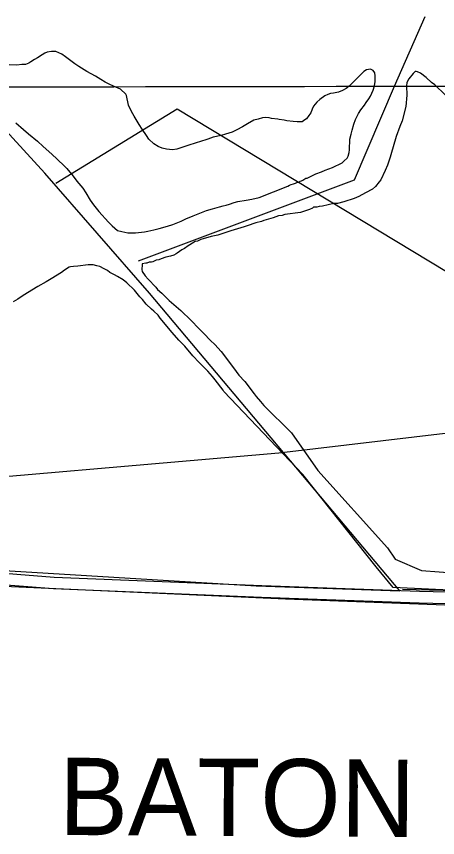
# Model space of a CAD drawing. Extents: x 3329297 to 3367176, y 649250 to 674653.
# Drawn here: x 3351481 to 3352570, y 664845 to 666968 of the extents above; entities that cross this region are included whole.
import ezdxf

# ---------------------------------------------------------------- set-up
doc = ezdxf.new("R2010")
doc.units = 0
for name, color, linetype in [('V-GRID-MAJR', 7, 'Continuous'), ('V-ROAD-CNTR', 7, 'Continuous'), ('V-SITE-VEGE', 7, 'Continuous'), ('V-TOPO-GNAM-IDEN', 7, 'Continuous'), ('V-TOPO-SHOR', 7, 'Continuous')]:
    doc.layers.add(name, color=color, linetype=linetype)

msp = doc.modelspace()

# ---------------------------------------------------------------- linework, layer by layer
at = {"layer": 'V-GRID-MAJR'}
msp.add_spline([(3333412.313, 666754.8420000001), (3338670.2060000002, 666762.872), (3343928.099, 666771.667), (3349185.99, 666781.226), (3354443.88, 666791.55), (3359701.768, 666802.639), (3364959.654, 666814.493), (3364959.6550000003, 666814.493)], degree=3, dxfattribs=at)
at = {"layer": 'V-ROAD-CNTR'}
for points in [[(3348752.9154566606, 665440.975091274), (3348769.761422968, 665464.3190445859), (3348806.5733493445, 665492.5879880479), (3348862.727237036, 665513.2439467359), (3348953.452055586, 665534.2079048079), (3349333.2522959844, 665595.5837820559), (3349579.630803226, 665590.597792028), (3349681.345599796, 665584.8538035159), (3349995.9139706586, 665579.6088140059), (3350103.133756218, 665576.254820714), (3350388.349185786, 665565.714841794), (3350458.242046, 665566.6868398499), (3350547.539867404, 665573.484826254), (3350707.2535479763, 665592.1687888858), (3350775.5554113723, 665594.5027842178), (3350855.523251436, 665594.150784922), (3351212.954536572, 665547.160878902), (3351578.5238054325, 665518.2819366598), (3352115.4827315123, 665496.539980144), (3352523.094916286, 665481.524010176), (3352987.512987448, 665470.353032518), (3353622.1447181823, 665446.721079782)], [(3348776.972408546, 665423.0451271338), (3348791.517379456, 665443.2010868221), (3348821.2193200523, 665466.0100412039), (3348871.317219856, 665484.4380043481), (3348959.228044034, 665504.7519637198), (3349335.3582917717, 665565.5358421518), (3349578.480805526, 665560.6158519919), (3349680.249601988, 665554.8678634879), (3349995.1939720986, 665549.6168739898), (3350102.1117582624, 665546.272880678), (3350388.0031864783, 665535.7069018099), (3350459.590043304, 665536.702899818), (3350550.42186164, 665543.6168859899), (3350709.5135434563, 665562.2288487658), (3350776.00141048, 665564.5008442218), (3350853.493255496, 665564.1588449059), (3351209.816542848, 665517.3149385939), (3351576.735809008, 665488.329996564), (3352114.3227338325, 665466.5620400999), (3352522.18291811, 665451.538070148), (3352986.594989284, 665440.36709249), (3353621.0287204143, 665416.741139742)]]:
    msp.add_lwpolyline(points, dxfattribs=at)
at = {"layer": 'V-SITE-VEGE'}
for p, q in [((3351535.605, 666860.805), (3351527.609, 666856.4)), ((3351547.055, 666869.1240000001), (3351535.605, 666860.805)), ((3351553.9080000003, 666872.9849999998), (3351547.055, 666869.1240000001)), ((3351560.744, 666875.713), (3351553.9080000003, 666872.9849999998)), ((3351571.5270000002, 666877.247), (3351560.744, 666875.7130000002)), ((3351582.85, 666877.077), (3351571.5270000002, 666877.2469999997)), ((3351598.038, 666870.617), (3351582.85, 666877.077)), ((3351608.125, 666863.6680000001), (3351598.038, 666870.6170000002)), ((3351621.557, 666853.273), (3351608.125, 666863.6680000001)), ((3351482.099, 666842.365), (3351461.719, 666842.6739999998)), ((3351495.136, 666843.301), (3351482.099, 666842.365)), ((3351504.203, 666843.729), (3351495.136, 666843.3010000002)), ((3351512.753, 666847.563), (3351504.203, 666843.729)), ((3351517.892, 666850.313), (3351512.753, 666847.563)), ((3351527.609, 666856.4), (3351517.892, 666850.313)), ((3351632.203, 666845.7499999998), (3351621.557, 666853.2729999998)), ((3351642.287, 666838.806), (3351632.203, 666845.7499999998)), ((3351663.044, 666826.03), (3351642.287, 666838.806)), ((3351685.498, 666813.2319999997), (3351663.044, 666826.03)), ((3352378.75, 666825.93), (3352366.091, 666812.534)), ((3352386.17, 666829.78), (3352378.75, 666825.93)), ((3352396.3850000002, 666831.322), (3352386.17, 666829.78)), ((3352403.136, 666828.389), (3352396.3850000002, 666831.322)), ((3352407.5700000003, 666822.094), (3352403.136, 666828.389)), ((3352408.591, 666814.7170000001), (3352407.5700000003, 666822.094)), ((3352507.063, 666820.5579999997), (3352495.183, 666806.9389999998)), ((3352511.825, 666825.52), (3352507.063, 666820.5579999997)), ((3352514.256, 666825.569), (3352511.825, 666825.52)), ((3352517.928, 666824.429), (3352514.256, 666825.569)), ((3352525.2970000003, 666820.933), (3352517.928, 666824.429)), ((3352540.106, 666810.291), (3352525.2970000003, 666820.9330000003)), ((3351698.964, 666805.1020000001), (3351685.498, 666813.2319999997)), ((3351710.748, 666798.13), (3351698.964, 666805.1020000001)), ((3351721.985, 666792.2959999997), (3351710.748, 666798.1299999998)), ((3352355.163, 666801.372), (3352341.372, 666787.993)), ((3352366.091, 666812.534), (3352355.163, 666801.372)), ((3352407.0640000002, 666788.693), (3352408.366, 666799.998)), ((3352408.366, 666799.998), (3352408.591, 666814.7170000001)), ((3352490.52, 666797.117), (3352489.477, 666788.58)), ((3352495.183, 666806.9389999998), (3352490.52, 666797.117)), ((3352553.752, 666797.196), (3352540.106, 666810.291)), ((3352562.384, 666791.292), (3352553.752, 666797.196)), ((3351738.299, 666785.252), (3351721.985, 666792.296)), ((3351749.543, 666779.985), (3351738.299, 666785.252)), ((3351764.074, 666767.31), (3351749.543, 666779.985)), ((3352323.64, 666776.37), (3352313.957, 666772.555)), ((3352333.35, 666781.886), (3352323.64, 666776.3700000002)), ((3352341.372, 666787.993), (3352333.35, 666781.8859999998)), ((3352396.469, 666762.241), (3352402.929, 666777.435)), ((3352402.929, 666777.435), (3352407.0640000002, 666788.693)), ((3352489.477, 666788.58), (3352489.977, 666764.2710000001)), ((3352589.674, 666765.1), (3352562.384, 666791.292)), ((3351765.145, 666763.327), (3351764.074, 666767.31)), ((3351770.437, 666738.9), (3351765.145, 666763.327)), ((3352265.5330000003, 666752.904), (3352257.502, 666746.232)), ((3352278.6950000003, 666762.331), (3352265.5330000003, 666752.904)), ((3352286.117, 666766.181), (3352278.6950000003, 666762.331)), ((3352292.951, 666768.909), (3352286.117, 666766.1809999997)), ((3352300.328, 666769.929), (3352292.951, 666768.909)), ((3352313.957, 666772.555), (3352300.328, 666769.929)), ((3352385.455, 666745.4230000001), (3352392.396, 666754.942)), ((3352392.396, 666754.942), (3352396.469, 666762.241)), ((3352489.977, 666764.2710000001), (3352488.144, 666735.05)), ((3351778.1040000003, 666721.797), (3351770.437, 666738.9)), ((3352248.847, 666735.6049999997), (3352245.904, 666728.2869999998)), ((3352257.502, 666746.232), (3352248.847, 666735.6049999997)), ((3352371.578, 666726.383), (3352380.825, 666738.6950000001)), ((3352380.825, 666738.6950000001), (3352385.455, 666745.4230000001)), ((3352488.144, 666735.05), (3352477.953, 666698.36)), ((3351785.2830000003, 666709.7980000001), (3351778.1040000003, 666721.797)), ((3351798.552, 666688.6460000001), (3351785.2830000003, 666709.7980000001)), ((3352237.164, 666712.002), (3352230.8000000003, 666703.0380000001)), ((3352241.796, 666718.725), (3352237.164, 666712.002)), ((3352245.904, 666728.2869999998), (3352241.796, 666718.725)), ((3352357.6040000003, 666701.1140000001), (3352365.205, 666716.853)), ((3352365.205, 666716.853), (3352371.578, 666726.383)), ((3351479.264, 666692.925), (3351498.821, 666675.6410000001)), ((3351806.289, 666676.072), (3351798.552, 666688.6460000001)), ((3352078.286, 666690.063), (3352065.148, 666682.334)), ((3352094.85, 666699.439), (3352078.286, 666690.063)), ((3352106.225, 666702.6630000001), (3352094.85, 666699.439)), ((3352117.032, 666705.897), (3352106.225, 666702.6630000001)), ((3352123.833, 666706.359), (3352117.032, 666705.8970000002)), ((3352134.5810000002, 666705.63), (3352123.833, 666706.359)), ((3352140.793, 666704.402), (3352134.5810000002, 666705.63)), ((3352156.616, 666702.466), (3352140.793, 666704.402)), ((3352160.003, 666701.848), (3352156.616, 666702.466)), ((3352172.9960000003, 666699.9509999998), (3352160.003, 666701.848)), ((3352179.764, 666698.1510000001), (3352172.9960000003, 666699.951)), ((3352196.724, 666696.193), (3352179.764, 666698.1510000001)), ((3352206.9020000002, 666695.4720000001), (3352196.724, 666696.193)), ((3352217.6580000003, 666695.31), (3352206.9020000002, 666695.4720000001)), ((3352219.932, 666695.843), (3352217.6580000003, 666695.3100000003)), ((3352226.225, 666700.277), (3352219.932, 666695.843)), ((3352230.8000000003, 666703.0380000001), (3352226.225, 666700.2769999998)), ((3352348.694, 666673.503), (3352353.474, 666689.853)), ((3352353.474, 666689.853), (3352357.6040000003, 666701.1140000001)), ((3352477.953, 666698.36), (3352472.174, 666683.649)), ((3351498.821, 666675.6410000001), (3351512.2430000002, 666664.681)), ((3351816.803, 666660.058), (3351806.289, 666676.072)), ((3352038.901, 666669.145), (3352021.825, 666663.175)), ((3352050.875, 666674.626), (3352038.901, 666669.145)), ((3352065.148, 666682.334), (3352050.875, 666674.626)), ((3352346.2830000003, 666663.915), (3352348.694, 666673.503)), ((3352472.174, 666683.649), (3352462.974, 666657.922)), ((3351512.2430000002, 666664.681), (3351535.171, 666645.6460000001)), ((3351823.449, 666650.332), (3351816.803, 666660.058)), ((3351836.298, 666638.812), (3351823.449, 666650.332)), ((3351975.773, 666650.85), (3351954.148, 666643.8200000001)), ((3351989.435, 666655.7390000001), (3351975.773, 666650.8499999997)), ((3352009.8850000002, 666659.96), (3351989.435, 666655.7390000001)), ((3352021.825, 666663.175), (3352009.8850000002, 666659.96)), ((3352342.267, 666623.207), (3352342.681, 666650.379)), ((3352342.681, 666650.379), (3352346.2830000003, 666663.915)), ((3352462.974, 666657.922), (3352449.361, 666610.218)), ((3351535.171, 666645.6460000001), (3351550.248, 666631.8289999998)), ((3351550.248, 666631.8289999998), (3351572.6, 666612.237)), ((3351846.95, 666631.8549999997), (3351836.298, 666638.812)), ((3351857.639, 666627.1630000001), (3351846.95, 666631.8549999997)), ((3351868.9250000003, 666624.728), (3351857.639, 666627.1630000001)), ((3351884.187, 666622.797), (3351868.9250000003, 666624.728)), ((3351895.541, 666624.89), (3351884.187, 666622.797)), ((3351911.468, 666629.7439999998), (3351895.541, 666624.8899999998)), ((3351921.153, 666633.561), (3351911.468, 666629.7439999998)), ((3351947.8880000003, 666641.649), (3351921.153, 666633.561)), ((3351954.148, 666643.8200000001), (3351947.8880000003, 666641.649)), ((3351572.6, 666612.237), (3351585.99, 666599.011)), ((3352336.27, 666601.215), (3352338.619, 666606.843)), ((3352338.619, 666606.843), (3352341.032, 666616.434)), ((3352341.032, 666616.434), (3352342.267, 666623.207)), ((3352447.055, 666604.09), (3352440.186, 666583.277)), ((3352449.361, 666610.218), (3352447.055, 666604.09)), ((3351585.99, 666599.011), (3351605.528, 666580.596)), ((3352306.536, 666581.849), (3352314.5100000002, 666585.126)), ((3352314.5100000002, 666585.126), (3352323.071, 666589.525)), ((3352323.071, 666589.525), (3352328.242, 666594.5430000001)), ((3352328.242, 666594.5430000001), (3352336.27, 666601.215)), ((3352440.186, 666583.277), (3352434.382, 666569.782)), ((3351605.528, 666580.596), (3351611.102, 666574.849)), ((3351611.102, 666574.849), (3351627.794, 666555.344)), ((3352233.008, 666550.1240000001), (3352254.6920000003, 666561.1190000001)), ((3352254.6920000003, 666561.1190000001), (3352270.065, 666566.549)), ((3352270.065, 666566.549), (3352279.18, 666570.372)), ((3352279.18, 666570.372), (3352298.54, 666577.4400000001)), ((3352298.54, 666577.4400000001), (3352306.536, 666581.849)), ((3352434.382, 666569.782), (3352422.725, 666545.223)), ((3351627.794, 666555.344), (3351637.218, 666542.177)), ((3351637.218, 666542.177), (3351652.228, 666523.8289999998)), ((3352210.194, 666539.144), (3352213.04, 666540.234)), ((3352213.04, 666540.234), (3352214.199, 666541.915)), ((3352214.199, 666541.915), (3352217.613, 666542.997)), ((3352217.613, 666542.997), (3352221.603, 666544.6350000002)), ((3352221.603, 666544.635), (3352229.6040000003, 666549.61)), ((3352229.6040000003, 666549.61), (3352233.008, 666550.1240000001)), ((3352419.178, 666540.285), (3352409.704, 666527.931)), ((3352422.725, 666545.223), (3352419.178, 666540.285)), ((3351652.228, 666523.8289999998), (3351659.974, 666511.8200000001)), ((3352108.809, 666499.915), (3352182.3000000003, 666529.375)), ((3352182.3000000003, 666529.375), (3352186.863, 666531.573)), ((3352186.863, 666531.573), (3352190.852, 666533.2090000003)), ((3352190.852, 666533.2089999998), (3352197.678, 666535.3719999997)), ((3352197.678, 666535.3719999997), (3352202.225, 666536.4349999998)), ((3352202.225, 666536.4349999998), (3352206.222, 666538.6379999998)), ((3352206.222, 666538.638), (3352210.194, 666539.1440000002)), ((3352401.319, 666521.6789999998), (3352383.286, 666511.58)), ((3352409.704, 666527.931), (3352401.319, 666521.6789999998)), ((3351659.974, 666511.8200000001), (3351671.58, 666492.962)), ((3352089.495, 666495.68), (3352108.809, 666499.915)), ((3352354.387, 666497.6129999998), (3352327.8200000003, 666488.555)), ((3352366.446, 666502.723), (3352354.387, 666497.6129999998)), ((3352383.286, 666511.58), (3352366.446, 666502.723)), ((3351671.58, 666492.962), (3351680.4560000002, 666480.934)), ((3351680.4560000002, 666480.934), (3351693.784, 666463.7450000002)), ((3352005.953, 666475.431), (3352015.052, 666478.122)), ((3352015.052, 666478.122), (3352023.012, 666480.2660000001)), ((3352023.012, 666480.2660000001), (3352031.546, 666482.968)), ((3352031.546, 666482.9679999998), (3352044.062, 666486.7440000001)), ((3352044.062, 666486.7440000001), (3352053.7260000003, 666489.425)), ((3352053.7260000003, 666489.425), (3352075.3000000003, 666493.062)), ((3352075.3000000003, 666493.062), (3352089.495, 666495.68)), ((3352263.6240000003, 666476.2930000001), (3352257.572, 666474.954)), ((3352272.107, 666477.6839999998), (3352263.6240000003, 666476.2930000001)), ((3352301.1550000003, 666484.358), (3352272.107, 666477.684)), ((3352310.879, 666484.559), (3352301.1550000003, 666484.358)), ((3352327.8200000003, 666488.555), (3352310.879, 666484.559)), ((3351693.784, 666463.745), (3351718.846, 666436.187)), ((3351938.225, 666452.676), (3351972.406, 666466.313)), ((3351972.406, 666466.313), (3351987.758, 666470.608)), ((3351987.758, 666470.608), (3352005.953, 666475.431)), ((3352175.2630000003, 666456.241), (3352168.021, 666453.661)), ((3352215.301, 666460.708), (3352175.2630000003, 666456.241)), ((3352238.247, 666468.476), (3352215.301, 666460.708)), ((3352246.681, 666472.2980000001), (3352238.247, 666468.4759999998)), ((3352249.063, 666474.78), (3352246.681, 666472.2980000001)), ((3352257.572, 666474.954), (3352249.063, 666474.78)), ((3351718.846, 666436.187), (3351728.324, 666426.414)), ((3351885.227, 666430.264), (3351906.877, 666438.995)), ((3351906.877, 666438.995), (3351918.849, 666444.478)), ((3351918.849, 666444.478), (3351938.225, 666452.676)), ((3352100.327, 666434.031), (3352077.381, 666426.2649999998)), ((3352114.839, 666437.9770000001), (3352100.327, 666434.031)), ((3352120.866, 666440.531), (3352114.839, 666437.9770000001)), ((3352145.051, 666447.109), (3352120.866, 666440.531)), ((3352158.322, 666452.246), (3352145.051, 666447.109)), ((3352168.021, 666453.661), (3352158.322, 666452.2460000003)), ((3351728.324, 666426.414), (3351742.303, 666414.882)), ((3351742.303, 666414.882), (3351753.0160000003, 666411.888)), ((3351811.89, 666410.995), (3351820.973, 666412.5530000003)), ((3351820.973, 666412.553), (3351836.319, 666416.2849999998)), ((3351836.319, 666416.285), (3351849.967, 666420.0430000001)), ((3351849.967, 666420.0429999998), (3351871.563, 666425.3759999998)), ((3351871.563, 666425.376), (3351885.227, 666430.2640000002)), ((3352035.0870000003, 666413.233), (3352027.844, 666410.657)), ((3352070.139, 666423.682), (3352035.0870000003, 666413.233)), ((3352077.381, 666426.2649999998), (3352070.139, 666423.682)), ((3351753.0160000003, 666411.888), (3351768.825, 666408.816)), ((3351768.825, 666408.816), (3351788.637, 666408.515)), ((3351788.637, 666408.5149999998), (3351811.89, 666410.9949999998)), ((3351957.718, 666390.978), (3351949.282, 666387.156)), ((3351984.309, 666398.817), (3351957.718, 666390.9779999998)), ((3352001.252, 666402.813), (3351984.309, 666398.817)), ((3352027.844, 666410.657), (3352001.252, 666402.8130000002)), ((3351925.225, 666374.501), (3351915.6240000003, 666368.224)), ((3351928.821, 666377.0079999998), (3351925.225, 666374.5009999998)), ((3351943.233, 666385.817), (3351928.821, 666377.008)), ((3351949.282, 666387.156), (3351943.233, 666385.817)), ((3351888.0160000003, 666350.634), (3351879.558, 666348.029)), ((3351894.019, 666354.404), (3351888.0160000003, 666350.6340000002)), ((3351896.426, 666355.67), (3351894.019, 666354.404)), ((3351908.406, 666364.4289999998), (3351896.426, 666355.67)), ((3351915.6240000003, 666368.224), (3351908.406, 666364.4289999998)), ((3351815.485, 666329.689), (3351805.785, 666328.274)), ((3351805.785, 666328.274), (3351805.8340000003, 666325.843)), ((3351817.915, 666329.74), (3351815.485, 666329.689)), ((3351823.943, 666332.294), (3351817.915, 666329.74)), ((3351830.021, 666332.419), (3351823.943, 666332.294)), ((3351833.642, 666333.709), (3351830.021, 666332.419)), ((3351842.076, 666337.531), (3351833.642, 666333.709)), ((3351849.344, 666338.897), (3351842.076, 666337.531)), ((3351855.3710000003, 666341.453), (3351849.344, 666338.897)), ((3351867.453, 666345.348), (3351855.3710000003, 666341.453)), ((3351879.558, 666348.029), (3351867.453, 666345.348)), ((3351605.474, 666312.0069999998), (3351597.092, 666305.7539999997)), ((3351617.48, 666319.547), (3351605.474, 666312.0069999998)), ((3351621.103, 666320.838), (3351617.48, 666319.547)), ((3351628.396, 666320.987), (3351621.103, 666320.838)), ((3351639.309, 666322.427), (3351628.396, 666320.987)), ((3351666.001, 666325.409), (3351639.309, 666322.427)), ((3351679.372, 666325.6829999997), (3351666.001, 666325.409)), ((3351689.145, 666323.451), (3351679.372, 666325.6829999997)), ((3351696.49, 666321.17), (3351689.145, 666323.451)), ((3351707.553, 666315.316), (3351696.49, 666321.1700000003)), ((3351716.161, 666310.628), (3351707.553, 666315.316)), ((3351722.339, 666305.8910000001), (3351716.161, 666310.628)), ((3351805.8340000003, 666325.843), (3351804.87, 666313.666)), ((3351804.87, 666313.666), (3351806.185, 666308.8259999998)), ((3351806.185, 666308.8259999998), (3351813.727, 666296.821)), ((3351570.673, 666289.403), (3351557.453, 666281.836)), ((3351597.092, 666305.7539999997), (3351570.673, 666289.403)), ((3351734.617, 666300.063), (3351722.339, 666305.8909999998)), ((3351742.0100000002, 666295.35), (3351734.617, 666300.063)), ((3351756.772, 666287.142), (3351742.0100000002, 666295.35)), ((3351766.67, 666278.831), (3351756.772, 666287.142)), ((3351813.727, 666296.821), (3351821.194, 666288.463)), ((3351821.194, 666288.463), (3351841.066, 666268.198)), ((3351535.8200000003, 666269.23), (3351498.589, 666246.579)), ((3351557.453, 666281.836), (3351535.8200000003, 666269.23)), ((3351786.518, 666259.783), (3351766.67, 666278.831)), ((3351841.066, 666268.198), (3351846.053, 666262.22)), ((3351498.589, 666246.579), (3351484.204, 666236.556)), ((3351800.237, 666243.0380000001), (3351786.518, 666259.783)), ((3351806.465, 666235.87), (3351800.237, 666243.0380000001)), ((3351846.053, 666262.22), (3351857.1920000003, 666252.719)), ((3351857.1920000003, 666252.719), (3351875.825, 666233.644)), ((3351484.204, 666236.5559999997), (3351472.1720000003, 666230.2299999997)), ((3351816.4390000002, 666223.9139999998), (3351806.465, 666235.87)), ((3351830.083, 666210.819), (3351816.4390000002, 666223.9139999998)), ((3351875.825, 666233.644), (3351905.545, 666207.501)), ((3351836.259, 666206.0799999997), (3351830.083, 666210.819)), ((3351847.423, 666195.367), (3351836.259, 666206.0799999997)), ((3351905.545, 666207.501), (3351932.835, 666181.31)), ((3351852.437, 666188.172), (3351847.423, 666195.367)), ((3351883.597, 666151.116), (3351852.437, 666188.172)), ((3351932.835, 666181.31), (3351952.707, 666161.0449999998)), ((3351952.707, 666161.0449999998), (3351965.136, 666147.9230000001)), ((3351901.038, 666130.8), (3351883.597, 666151.116)), ((3351965.136, 666147.9230000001), (3351982.528, 666130.04)), ((3351915.947, 666115.296), (3351901.038, 666130.8)), ((3351937.136, 666090.196), (3351915.947, 666115.296)), ((3351982.528, 666130.04), (3351993.691, 666119.3250000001)), ((3351993.691, 666119.3250000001), (3352009.866, 666101.415)), ((3352009.866, 666101.415), (3352042.344, 666059.5210000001)), ((3351953.286, 666073.503), (3351937.136, 666090.196)), ((3351975.6380000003, 666050.854), (3351953.286, 666073.503)), ((3352042.344, 666059.5210000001), (3352056.112, 666040.348)), ((3351988.094, 666036.52), (3351975.6380000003, 666050.854)), ((3351994.347, 666028.136), (3351988.094, 666036.52)), ((3352056.112, 666040.348), (3352071.048, 666023.6279999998)), ((3352015.558, 666001.819), (3351994.347, 666028.136)), ((3352071.048, 666023.6279999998), (3352096.007, 665992.525)), ((3352016.85, 665998.198), (3352015.558, 666001.819)), ((3352221.21, 665783.721), (3352016.85, 665998.198)), ((3352096.007, 665992.525), (3352101.019, 665985.33)), ((3352101.019, 665985.33), (3352112.232, 665972.184)), ((3352112.232, 665972.184), (3352120.286, 665962.147)), ((3352120.286, 665962.147), (3352191.995, 665890.93)), ((3352191.995, 665890.93), (3352260.165, 665793.47)), ((3352411.108, 665544.951), (3352221.21, 665783.721)), ((3352260.165, 665793.47), (3352440.325, 665593.6810000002)), ((3352440.325, 665593.6809999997), (3352459.802, 665564.442)), ((3352459.802, 665564.442), (3352527.971, 665535.204)), ((3352454.932, 665491.349), (3352411.108, 665544.951)), ((3352527.971, 665535.204), (3352800.646, 665515.714)), ((3352844.469, 665471.858), (3352454.932, 665491.349))]:
    msp.add_line(p, q, dxfattribs=at)
at = {"layer": 'V-TOPO-SHOR'}
for points in [[(3351796.1075466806, 666335.60172345), (3352354.630728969, 666545.8018811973), (3352458.7459145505, 666787.5965716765), (3352537.7354891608, 666968.0428120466)], [(3351292.7706069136, 665544.9497460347), (3352100.593413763, 665495.9935394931), (3352472.031037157, 665482.2718708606), (3351825.1117182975, 666252.7199564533), (3351554.0811166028, 666562.3183870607), (3351369.7972108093, 666763.9026238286)], [(3351582.976234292, 666537.1314332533), (3351896.330539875, 666728.8384826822), (3352593.071680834, 666308.2606242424), (3352907.1484686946, 666117.7395362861), (3352979.048877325, 666233.265480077), (3353054.6642657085, 666291.1034265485), (3353084.275049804, 665887.2942611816), (3353066.6816363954, 665656.4809290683), (3353038.1818391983, 665472.5241850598), (3352479.2360729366, 665485.8914284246)], [(3351121.2490663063, 665750.091900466), (3352159.013289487, 665839.9208978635), (3352779.4398523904, 665912.4859063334)], [(3353023.839926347, 665429.2258116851), (3352176.2046161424, 665461.0251008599), (3351467.7137110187, 665492.6362075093), (3351286.477403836, 665497.7853515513), (3351066.7577120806, 665524.8286123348)]]:
    msp.add_lwpolyline(points, dxfattribs=at)

# ---------------------------------------------------------------- texts
at = {"layer": 'V-TOPO-GNAM-IDEN'}
msp.add_text('BATON', height=199.99959800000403, rotation=359.6629028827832, dxfattribs=at).set_placement((3351590.6087812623, 664851.304270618))

doc.saveas('drawing.dxf')
